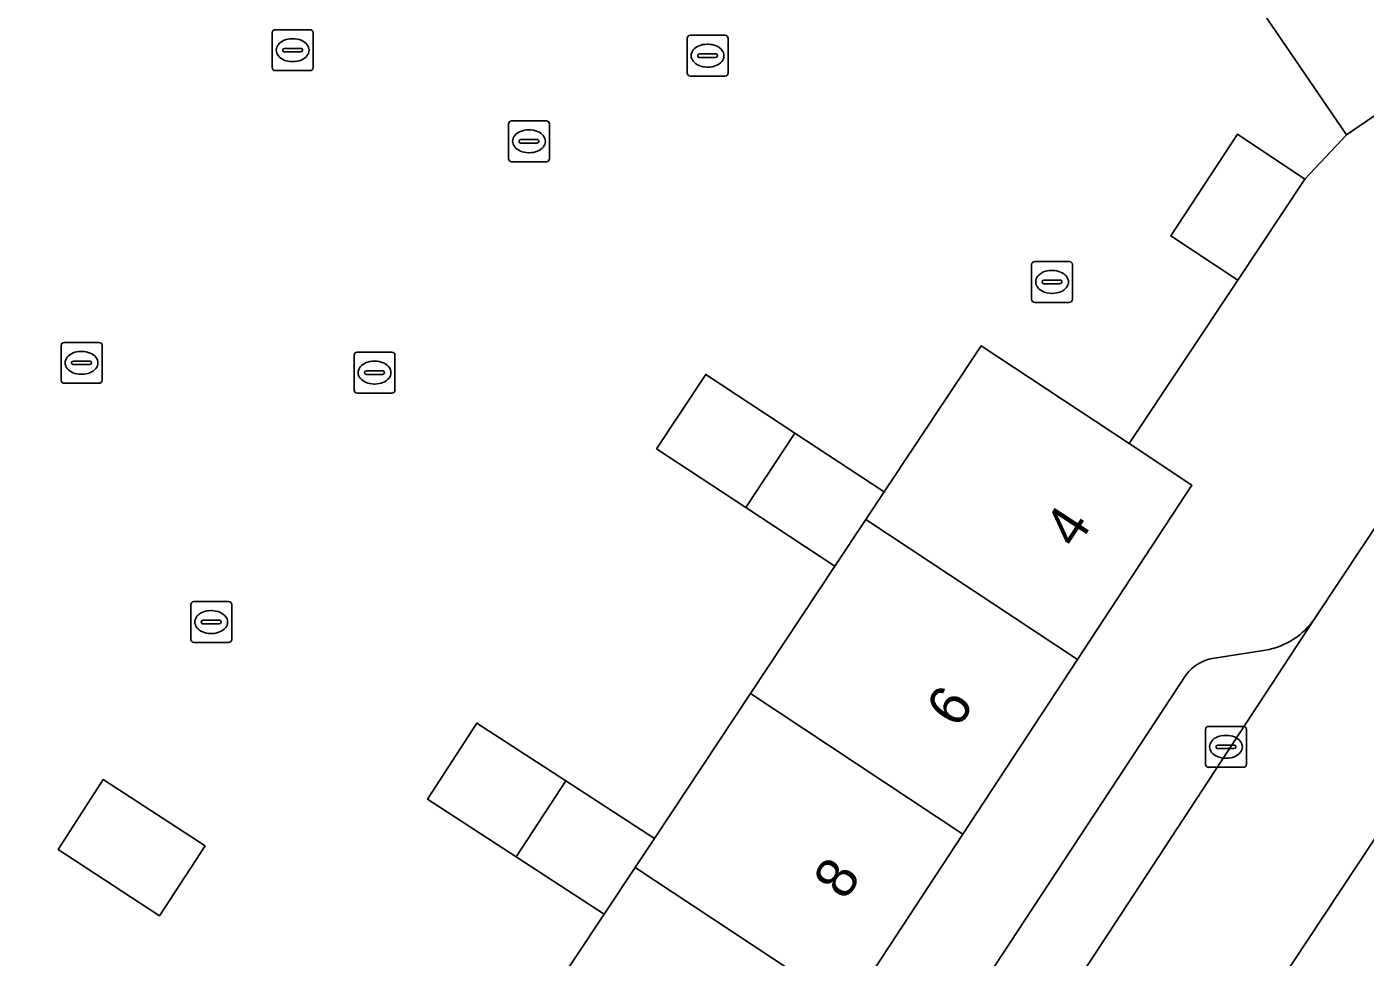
# Model space of a CAD drawing. Extents: x 159279 to 160377, y 384531 to 385888.
# Drawn here: x 159748.81 to 159781.54, y 385226.93 to 385249.7 of the extents above; entities that cross this region are included whole.
import ezdxf

# ---------------------------------------------------------------- set-up
doc = ezdxf.new("R2010")
doc.units = 0
for name, color, linetype in [('IMGEO_Erf', 7, 'Continuous'), ('IMGEO_Kolk', 7, 'Continuous'), ('IMGEO_Pand', 7, 'Continuous'), ('IMGEO_Pand_nummerreeks', 7, 'Continuous'), ('IMGEO_Parkeervlak_open', 7, 'Continuous'), ('IMGEO_Rijbaan_lokaal_open', 7, 'Continuous'), ('IMGEO_Rioolput', 7, 'Continuous'), ('IMGEO_Voetpad_open', 7, 'Continuous')]:
    doc.layers.add(name, color=color, linetype=linetype)

msp = doc.modelspace()

# ---------------------------------------------------------------- linework, layer by layer
at = {"layer": 'IMGEO_Erf'}
msp.add_lwpolyline([(159760.872, 385224.878), (159762.935, 385227.991), (159760.782, 385229.39), (159758.611, 385230.8), (159759.821, 385232.663), (159761.992, 385231.254), (159764.163, 385229.844), (159766.513, 385233.389), (159768.576, 385236.501), (159766.396, 385237.936), (159764.215, 385239.372), (159765.414, 385241.196), (159767.596, 385239.759), (159769.781, 385238.32), (159772.153, 385241.899), (159775.77, 385239.502), (159778.424, 385243.506), (159776.785, 385244.587), (159778.417, 385247.073), (159780.066, 385245.972), (159781.083, 385247.058), (159778.256, 385251.212)], dxfattribs=at)
msp.add_lwpolyline([(159749.576, 385229.574), (159750.677, 385231.283), (159753.171, 385229.66), (159752.056, 385227.951)], close=True, dxfattribs=at)
at = {"layer": 'IMGEO_Kolk'}
for p, q in [((159754.813, 385248.705), (159754.813, 385249.557)), ((159754.888, 385249.631), (159755.74, 385249.631)), ((159755.814, 385249.557), (159755.814, 385248.705)), ((159755.301, 385249.411), (159755.326, 385249.411)), ((159755.072, 385249.125), (159755.072, 385249.137)), ((159755.51, 385249.088), (159755.112, 385249.088)), ((159755.115, 385249.174), (159755.513, 385249.174)), ((159755.556, 385249.137), (159755.556, 385249.125)), ((159755.74, 385248.631), (159754.888, 385248.631)), ((159755.324, 385248.851), (159755.299, 385248.851)), ((159760.592, 385246.475), (159760.592, 385247.327)), ((159760.667, 385247.401), (159761.519, 385247.401)), ((159761.593, 385247.327), (159761.593, 385246.475)), ((159760.894, 385246.944), (159761.292, 385246.944)), ((159761.08, 385247.181), (159761.105, 385247.181)), ((159760.851, 385246.895), (159760.851, 385246.907)), ((159761.289, 385246.858), (159760.891, 385246.858)), ((159761.103, 385246.621), (159761.078, 385246.621)), ((159761.335, 385246.907), (159761.335, 385246.895)), ((159761.519, 385246.401), (159760.667, 385246.401)), ((159773.384, 385243.034), (159773.384, 385243.886)), ((159773.459, 385243.96), (159774.311, 385243.96)), ((159773.872, 385243.74), (159773.897, 385243.74)), ((159774.385, 385243.886), (159774.385, 385243.034)), ((159773.643, 385243.454), (159773.643, 385243.466)), ((159774.081, 385243.417), (159773.683, 385243.417)), ((159773.686, 385243.503), (159774.084, 385243.503)), ((159774.127, 385243.466), (159774.127, 385243.454)), ((159773.895, 385243.18), (159773.87, 385243.18)), ((159774.311, 385242.96), (159773.459, 385242.96)), ((159749.65, 385241.053), (159749.65, 385241.905)), ((159749.725, 385241.979), (159750.577, 385241.979)), ((159750.138, 385241.759), (159750.163, 385241.759)), ((159750.651, 385241.905), (159750.651, 385241.053)), ((159756.89, 385241.741), (159757.742, 385241.741)), ((159749.909, 385241.473), (159749.909, 385241.485)), ((159750.347, 385241.436), (159749.949, 385241.436)), ((159749.952, 385241.522), (159750.35, 385241.522)), ((159750.393, 385241.485), (159750.393, 385241.473)), ((159756.815, 385240.815), (159756.815, 385241.667)), ((159757.303, 385241.521), (159757.328, 385241.521)), ((159757.816, 385241.667), (159757.816, 385240.815)), ((159750.161, 385241.199), (159750.136, 385241.199)), ((159757.074, 385241.235), (159757.074, 385241.247)), ((159757.512, 385241.198), (159757.114, 385241.198)), ((159757.117, 385241.284), (159757.515, 385241.284)), ((159757.558, 385241.247), (159757.558, 385241.235)), ((159750.577, 385240.979), (159749.725, 385240.979)), ((159757.742, 385240.741), (159756.89, 385240.741)), ((159757.326, 385240.961), (159757.301, 385240.961)), ((159752.821, 385234.711), (159752.821, 385235.563)), ((159752.896, 385235.637), (159753.748, 385235.637)), ((159753.822, 385235.563), (159753.822, 385234.711)), ((159753.08, 385235.131), (159753.08, 385235.143)), ((159753.123, 385235.18), (159753.521, 385235.18)), ((159753.309, 385235.417), (159753.334, 385235.417)), ((159753.564, 385235.143), (159753.564, 385235.131)), ((159753.518, 385235.094), (159753.12, 385235.094)), ((159753.332, 385234.857), (159753.307, 385234.857)), ((159753.748, 385234.637), (159752.896, 385234.637)), ((159777.711, 385232.584), (159778.563, 385232.584)), ((159777.636, 385231.658), (159777.636, 385232.51)), ((159778.124, 385232.364), (159778.149, 385232.364)), ((159778.637, 385232.51), (159778.637, 385231.658)), ((159777.895, 385232.078), (159777.895, 385232.09)), ((159778.333, 385232.041), (159777.935, 385232.041)), ((159777.938, 385232.127), (159778.336, 385232.127)), ((159778.379, 385232.09), (159778.379, 385232.078)), ((159778.563, 385231.584), (159777.711, 385231.584)), ((159778.147, 385231.804), (159778.122, 385231.804))]:
    msp.add_line(p, q, dxfattribs=at)
for points in [[(159754.813, 385248.705), (159754.813, 385249.557)], [(159754.888, 385249.631), (159755.74, 385249.631)], [(159755.814, 385249.557), (159755.814, 385248.705)], [(159755.74, 385248.631), (159754.888, 385248.631)], [(159760.592, 385246.475), (159760.592, 385247.327)], [(159760.667, 385247.401), (159761.519, 385247.401)], [(159761.593, 385247.327), (159761.593, 385246.475)], [(159761.519, 385246.401), (159760.667, 385246.401)], [(159773.384, 385243.034), (159773.384, 385243.886)], [(159773.459, 385243.96), (159774.311, 385243.96)], [(159774.385, 385243.886), (159774.385, 385243.034)], [(159774.311, 385242.96), (159773.459, 385242.96)], [(159749.65, 385241.053), (159749.65, 385241.905)], [(159749.725, 385241.979), (159750.577, 385241.979)], [(159750.651, 385241.905), (159750.651, 385241.053)], [(159756.89, 385241.741), (159757.742, 385241.741)], [(159756.815, 385240.815), (159756.815, 385241.667)], [(159757.816, 385241.667), (159757.816, 385240.815)], [(159750.577, 385240.979), (159749.725, 385240.979)], [(159757.742, 385240.741), (159756.89, 385240.741)], [(159752.821, 385234.711), (159752.821, 385235.563)], [(159752.896, 385235.637), (159753.748, 385235.637)], [(159753.822, 385235.563), (159753.822, 385234.711)], [(159753.748, 385234.637), (159752.896, 385234.637)], [(159777.711, 385232.584), (159778.563, 385232.584)], [(159777.636, 385231.658), (159777.636, 385232.51)], [(159778.637, 385232.51), (159778.637, 385231.658)], [(159778.563, 385231.584), (159777.711, 385231.584)]]:
    msp.add_lwpolyline(points, dxfattribs=at)
for centre, radius, start, end in [((159754.89, 385249.555), 0.0765, 91.552, 178.448), ((159754.89, 385249.555), 0.0765, 91.552, 178.448), ((159755.738, 385249.555), 0.0765, 1.552, 88.448), ((159755.738, 385249.555), 0.0765, 1.552, 88.448), ((159755.112, 385249.134), 0.0403, 85.8775, 175.7526), ((159755.109, 385249.124), 0.0366, 178.938, 274.7102), ((159755.513, 385249.131), 0.043, 264.8664, 352.4533), ((159755.517, 385249.136), 0.0386, 1.7309, 96.639), ((159754.89, 385248.707), 0.0765, 181.552, 268.448), ((159754.89, 385248.707), 0.0765, 181.552, 268.448), ((159755.738, 385248.707), 0.0765, 271.552, 358.448), ((159755.738, 385248.707), 0.0765, 271.552, 358.448), ((159760.669, 385247.325), 0.0765, 91.552, 178.448), ((159760.669, 385247.325), 0.0765, 91.552, 178.448), ((159761.517, 385247.325), 0.0765, 1.552, 88.448), ((159761.517, 385247.325), 0.0765, 1.552, 88.448), ((159760.891, 385246.904), 0.0403, 85.8775, 175.7526), ((159761.296, 385246.906), 0.0386, 1.7309, 96.639), ((159760.888, 385246.894), 0.0366, 178.938, 274.7102), ((159761.292, 385246.901), 0.043, 264.8664, 352.4533), ((159760.669, 385246.477), 0.0765, 181.552, 268.448), ((159760.669, 385246.477), 0.0765, 181.552, 268.448), ((159761.517, 385246.477), 0.0765, 271.552, 358.448), ((159761.517, 385246.477), 0.0765, 271.552, 358.448), ((159773.461, 385243.884), 0.0765, 91.552, 178.448), ((159773.461, 385243.884), 0.0765, 91.552, 178.448), ((159774.309, 385243.884), 0.0765, 1.552, 88.448), ((159774.309, 385243.884), 0.0765, 1.552, 88.448), ((159773.683, 385243.463), 0.0403, 85.8775, 175.7526), ((159773.68, 385243.453), 0.0366, 178.938, 274.7102), ((159774.084, 385243.46), 0.043, 264.8664, 352.4533), ((159774.088, 385243.465), 0.0386, 1.7309, 96.639), ((159773.461, 385243.036), 0.0765, 181.552, 268.448), ((159773.461, 385243.036), 0.0765, 181.552, 268.448), ((159774.309, 385243.036), 0.0765, 271.552, 358.448), ((159774.309, 385243.036), 0.0765, 271.552, 358.448), ((159749.727, 385241.903), 0.0765, 91.552, 178.448), ((159749.727, 385241.903), 0.0765, 91.552, 178.448), ((159750.575, 385241.903), 0.0765, 1.552, 88.448), ((159750.575, 385241.903), 0.0765, 1.552, 88.448), ((159756.892, 385241.665), 0.0765, 91.552, 178.448), ((159756.892, 385241.665), 0.0765, 91.552, 178.448), ((159757.74, 385241.665), 0.0765, 1.552, 88.448), ((159757.74, 385241.665), 0.0765, 1.552, 88.448), ((159749.949, 385241.482), 0.0403, 85.8775, 175.7526), ((159749.946, 385241.472), 0.0366, 178.938, 274.7102), ((159750.35, 385241.479), 0.043, 264.8664, 352.4533), ((159750.354, 385241.484), 0.0386, 1.7309, 96.639), ((159749.727, 385241.055), 0.0765, 181.552, 268.448), ((159749.727, 385241.055), 0.0765, 181.552, 268.448), ((159750.575, 385241.055), 0.0765, 271.552, 358.448), ((159750.575, 385241.055), 0.0765, 271.552, 358.448), ((159757.114, 385241.244), 0.0403, 85.8775, 175.7526), ((159757.111, 385241.234), 0.0366, 178.938, 274.7102), ((159757.515, 385241.241), 0.043, 264.8664, 352.4533), ((159757.519, 385241.246), 0.0386, 1.7309, 96.639), ((159756.892, 385240.817), 0.0765, 181.552, 268.448), ((159756.892, 385240.817), 0.0765, 181.552, 268.448), ((159757.74, 385240.817), 0.0765, 271.552, 358.448), ((159757.74, 385240.817), 0.0765, 271.552, 358.448), ((159752.898, 385235.561), 0.0765, 91.552, 178.448), ((159752.898, 385235.561), 0.0765, 91.552, 178.448), ((159753.746, 385235.561), 0.0765, 1.552, 88.448), ((159753.746, 385235.561), 0.0765, 1.552, 88.448), ((159753.12, 385235.14), 0.0403, 85.8775, 175.7526), ((159753.525, 385235.142), 0.0386, 1.7309, 96.639), ((159753.117, 385235.13), 0.0366, 178.938, 274.7102), ((159753.521, 385235.137), 0.043, 264.8664, 352.4533), ((159752.898, 385234.713), 0.0765, 181.552, 268.448), ((159752.898, 385234.713), 0.0765, 181.552, 268.448), ((159753.746, 385234.713), 0.0765, 271.552, 358.448), ((159753.746, 385234.713), 0.0765, 271.552, 358.448), ((159777.713, 385232.508), 0.0765, 91.552, 178.448), ((159777.713, 385232.508), 0.0765, 91.552, 178.448), ((159778.561, 385232.508), 0.0765, 1.552, 88.448), ((159778.561, 385232.508), 0.0765, 1.552, 88.448), ((159777.935, 385232.087), 0.0403, 85.8775, 175.7526), ((159777.932, 385232.077), 0.0366, 178.938, 274.7102), ((159778.336, 385232.084), 0.043, 264.8664, 352.4533), ((159778.34, 385232.089), 0.0386, 1.7309, 96.639), ((159777.713, 385231.66), 0.0765, 181.552, 268.448), ((159777.713, 385231.66), 0.0765, 181.552, 268.448), ((159778.561, 385231.66), 0.0765, 271.552, 358.448), ((159778.561, 385231.66), 0.0765, 271.552, 358.448)]:
    msp.add_arc(centre, radius, start, end, dxfattribs=at)
for centre, major_axis, ratio, start_param, end_param in [((159755.3, 385249.131), (-0.387, 0.002), 0.722429, 4.712389, 7.853982), ((159755.325, 385249.131), (-0.39, 0.002), 0.717154, 1.570796, 4.712389), ((159761.079, 385246.901), (-0.387, 0.002), 0.722429, 4.712389, 7.853982), ((159761.104, 385246.901), (-0.39, 0.002), 0.717154, 1.570796, 4.712389), ((159773.871, 385243.46), (-0.387, 0.002), 0.722429, 4.712389, 7.853982), ((159773.896, 385243.46), (-0.39, 0.002), 0.717154, 1.570796, 4.712389), ((159750.137, 385241.479), (-0.387, 0.002), 0.722429, 4.712389, 7.853982), ((159750.162, 385241.479), (-0.39, 0.002), 0.717154, 1.570796, 4.712389), ((159757.302, 385241.241), (-0.387, 0.002), 0.722429, 4.712389, 7.853982), ((159757.327, 385241.241), (-0.39, 0.002), 0.717154, 1.570796, 4.712389), ((159753.308, 385235.137), (-0.387, 0.002), 0.722429, 4.712389, 7.853982), ((159753.333, 385235.137), (-0.39, 0.002), 0.717154, 1.570796, 4.712389), ((159778.123, 385232.084), (-0.387, 0.002), 0.722429, 4.712389, 7.853982), ((159778.148, 385232.084), (-0.39, 0.002), 0.717154, 1.570796, 4.712389)]:
    msp.add_ellipse(centre, major_axis=major_axis, ratio=ratio, start_param=start_param, end_param=end_param, dxfattribs=at)
at = {"layer": 'IMGEO_Pand'}
for points in [[(159788.044, 385251.819), (159788.679, 385252.254), (159785.871, 385256.386), (159778.256, 385251.212), (159781.083, 385247.058), (159787.343, 385251.34)], [(159780.066, 385245.972), (159778.417, 385247.073), (159776.785, 385244.587), (159778.424, 385243.506)], [(159777.303, 385238.486), (159775.77, 385239.502), (159772.153, 385241.899), (159769.781, 385238.32), (159769.333, 385237.644), (159774.504, 385234.217)], [(159767.596, 385239.759), (159765.414, 385241.196), (159764.215, 385239.372), (159766.396, 385237.936)], [(159769.781, 385238.32), (159767.596, 385239.759), (159766.396, 385237.936), (159768.576, 385236.501), (159769.333, 385237.644)], [(159774.504, 385234.217), (159769.333, 385237.644), (159768.576, 385236.501), (159766.513, 385233.389), (159771.704, 385229.948)], [(159771.704, 385229.948), (159766.513, 385233.389), (159764.163, 385229.844), (159763.692, 385229.133), (159768.905, 385225.678)], [(159761.992, 385231.254), (159759.821, 385232.663), (159758.611, 385230.8), (159760.782, 385229.39)], [(159752.056, 385227.951), (159753.171, 385229.66), (159750.677, 385231.283), (159749.576, 385229.574)], [(159764.163, 385229.844), (159761.992, 385231.254), (159760.782, 385229.39), (159762.935, 385227.991), (159763.692, 385229.133)], [(159768.905, 385225.678), (159763.692, 385229.133), (159762.935, 385227.991), (159760.872, 385224.878), (159766.106, 385221.41)]]:
    msp.add_lwpolyline(points, close=True, dxfattribs=at)
at = {"layer": 'IMGEO_Parkeervlak_open'}
for points in [[(159758.088, 385201.287), (159780.316, 385235.239)], [(159784.883, 385234.53), (159764.393, 385203.556)], [(159779.101, 385234.448), (159777.754, 385234.238)], [(159777.173, 385233.86), (159758.217, 385205.007)]]:
    msp.add_lwpolyline(points, dxfattribs=at)
for centre, radius, start, end in [((159778.794, 385236.248), 1.826, 279.6703, 326.4603), ((159778.032, 385233.175), 1.099, 104.6664, 141.4299)]:
    msp.add_arc(centre, radius, start, end, dxfattribs=at)
at = {"layer": 'IMGEO_Rijbaan_lokaal_open'}
for points in [[(159790.134, 385250.048), (159789.242, 385248.698), (159780.316, 385235.239), (159758.088, 385201.287), (159758.042, 385201.217), (159749.253, 385187.737), (159749.15, 385187.579), (159744.657, 385180.708), (159733.384, 385163.188), (159732.442, 385162.275), (159732.356, 385162.155), (159713.525, 385133.304)], [(159760.644, 385197.907), (159763.621, 385202.401), (159763.627, 385202.41), (159764.393, 385203.556), (159784.883, 385234.53)]]:
    msp.add_lwpolyline(points, dxfattribs=at)
at = {"layer": 'IMGEO_Rioolput'}
for p, q in [((159764.959, 385248.57), (159764.959, 385249.422)), ((159765.034, 385249.496), (159765.886, 385249.496)), ((159765.447, 385249.276), (159765.472, 385249.276)), ((159765.96, 385249.422), (159765.96, 385248.57)), ((159765.218, 385248.99), (159765.218, 385249.002)), ((159765.656, 385248.953), (159765.258, 385248.953)), ((159765.261, 385249.039), (159765.659, 385249.039)), ((159765.702, 385249.002), (159765.702, 385248.99)), ((159765.47, 385248.716), (159765.445, 385248.716)), ((159765.886, 385248.496), (159765.034, 385248.496))]:
    msp.add_line(p, q, dxfattribs=at)
for points in [[(159764.959, 385248.57), (159764.959, 385249.422)], [(159765.034, 385249.496), (159765.886, 385249.496)], [(159765.96, 385249.422), (159765.96, 385248.57)], [(159765.886, 385248.496), (159765.034, 385248.496)]]:
    msp.add_lwpolyline(points, dxfattribs=at)
for centre, radius, start, end in [((159765.036, 385249.42), 0.0765, 91.552, 178.448), ((159765.036, 385249.42), 0.0765, 91.552, 178.448), ((159765.884, 385249.42), 0.0765, 1.552, 88.448), ((159765.884, 385249.42), 0.0765, 1.552, 88.448), ((159765.258, 385248.999), 0.0403, 85.8775, 175.7526), ((159765.255, 385248.989), 0.0366, 178.938, 274.7102), ((159765.659, 385248.996), 0.043, 264.8664, 352.4533), ((159765.663, 385249.001), 0.0386, 1.7309, 96.639), ((159765.036, 385248.572), 0.0765, 181.552, 268.448), ((159765.036, 385248.572), 0.0765, 181.552, 268.448), ((159765.884, 385248.572), 0.0765, 271.552, 358.448), ((159765.884, 385248.572), 0.0765, 271.552, 358.448)]:
    msp.add_arc(centre, radius, start, end, dxfattribs=at)
for centre, major_axis, ratio, start_param, end_param in [((159765.446, 385248.996), (-0.387, 0.002), 0.722429, 4.712389, 7.853982), ((159765.471, 385248.996), (-0.39, 0.002), 0.717154, 1.570796, 4.712389)]:
    msp.add_ellipse(centre, major_axis=major_axis, ratio=ratio, start_param=start_param, end_param=end_param, dxfattribs=at)
at = {"layer": 'IMGEO_Voetpad_open'}
for points in [[(159787.343, 385251.34), (159781.083, 385247.058), (159780.066, 385245.972), (159778.424, 385243.506), (159775.77, 385239.502), (159777.303, 385238.486), (159774.504, 385234.217), (159771.704, 385229.948), (159768.905, 385225.678), (159766.106, 385221.41), (159763.084, 385216.801), (159760.016, 385212.123), (159756.928, 385207.413), (159756.223, 385206.316), (159751.935, 385199.857), (159746.883, 385192.139), (159743.122, 385186.435), (159741.323, 385183.707)], [(159780.316, 385235.239), (159789.242, 385248.698), (159790.134, 385250.048)], [(159777.754, 385234.238), (159779.101, 385234.448)], [(159758.217, 385205.007), (159777.173, 385233.86)]]:
    msp.add_lwpolyline(points, dxfattribs=at)
for centre, radius, start, end in [((159778.794, 385236.248), 1.826, 279.6703, 326.4603), ((159778.032, 385233.175), 1.099, 104.6664, 141.4299)]:
    msp.add_arc(centre, radius, start, end, dxfattribs=at)

# ---------------------------------------------------------------- texts
at = {"layer": 'IMGEO_Pand_nummerreeks'}
for s, rotation, p in [('4', 56.7515, (159774.469, 385236.9)), ('6', 56.74, (159771.586, 385232.503)), ('8', 56.7572, (159768.827, 385228.296))]:
    msp.add_text(s, height=1, rotation=rotation, dxfattribs=at).set_placement(p)

doc.saveas('drawing.dxf')
